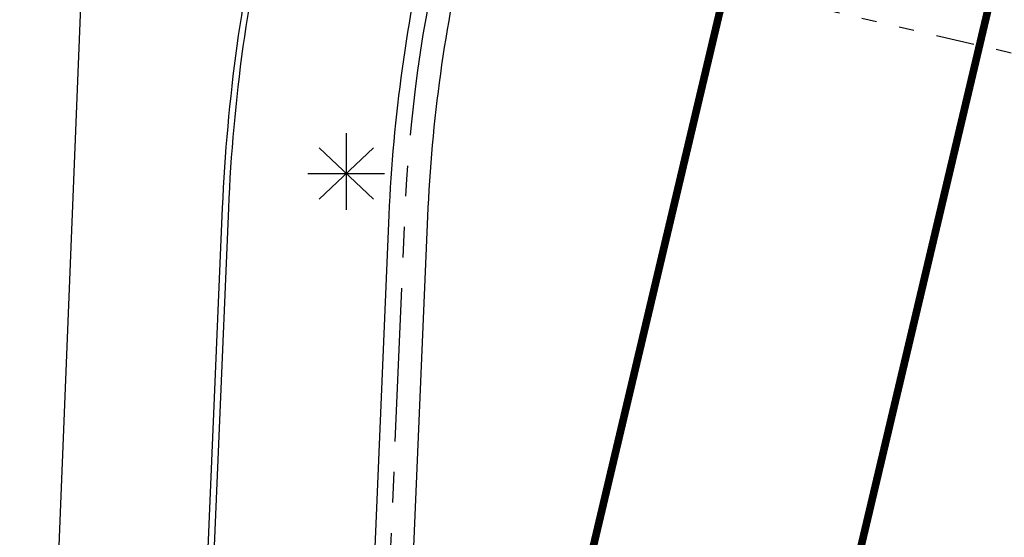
# Model space of a CAD drawing. Header units: metres. Extents: x 116958 to 118326, y 475500 to 477904.
# Tile 901 of 1001: x 117669 to 117682, y 477104 to 477111. Entities that reach past the tile are written whole.
import ezdxf

# ---------------------------------------------------------------- set-up
doc = ezdxf.new("R2010")
doc.units = ezdxf.units.M
doc.header["$LTSCALE"] = 0.2
for name, pattern in [('200-1-3', [20, 5, -15]), ('AL-TEKENBLADGRENS', [11.5, 2.5, -1.5, 1, -1.5, 1, -1.5, 2.5]), ('VH-TROTTOIRBAND_180-200', [20, 10, -2, 2, -2, 2, -2])]:
    doc.linetypes.add(name, pattern=pattern)
doc.layers.get('0').update_dxf_attribs({"color": 6})
for name, color, linetype in [('B-WE-GR-GROENVOORZIENING-GV', 252, 'Continuous'), ('B-WE-IE-MEUBILAIR_WEGMEUBILAIR_LICHTMAST-G', 252, 'Continuous'), ('N-WE-VH-GOOT_TEGEL-300', 251, 'Continuous'), ('N-WE-VH-KANTOPSLUITING_ACHTERKANTBAND-G', 251, 'Continuous'), ('N-WE-VH-KANTOPSLUITING_OPSLUITBAND_80X200-G', 251, 'Continuous'), ('N-WE-VH-KANTOPSLUITING_TROTTOIRBAND_180 200-G', 251, 'VH-TROTTOIRBAND_180-200'), ('N-WE-VW-MARKERING_LANGS_STREEP_100_300_010-G', 1, '200-1-3'), ('N-WE-VW-MARKERING_LANGS_STREEP_GETROKKEN_010-G', 1, 'Continuous'), ('X-XX-AL-TEKENBLADGRENS-G', 7, 'AL-TEKENBLADGRENS')]:
    doc.layers.add(name, color=color, linetype=linetype)

# ---------------------------------------------------------------- blocks, each defined once
blk = doc.blocks.new('CELQ211865')
for p, q in [((-0.001, 0.526), (0, -0.474)), ((0.354, -0.336), (-0.354, 0.336)), ((0.354, 0.336), (-0.354, -0.336)), ((-0.5, 0), (0.5, 0))]:
    blk.add_line(p, q)

msp = doc.modelspace()

# ---------------------------------------------------------------- linework, layer by layer
at = {"layer": 'B-WE-GR-GROENVOORZIENING-GV', "flags": 128}
msp.add_lwpolyline([(117669.01, 477094.12), (117669.762, 477112.853), (117676.826, 477145.525), (117676.78, 477146.387), (117676.665, 477147.243), (117676.483, 477148.087), (117676.233, 477148.914), (117675.917, 477149.717), (117675.539, 477150.494), (117675.099, 477151.237), (117674.602, 477151.942), (117674.049, 477152.606), (117670.051, 477155.811)], dxfattribs=at)
at = {"layer": 'N-WE-VH-GOOT_TEGEL-300', "flags": 128}
msp.add_lwpolyline([(117675.182, 477115.201), (117675.474, 477115.132), (117674.725, 477111.966, 0.047532), (117674.214, 477108.264), (117673.511, 477091.65), (117673.211, 477091.663)], format="xyb", dxfattribs=at)
at = {"layer": 'N-WE-VH-KANTOPSLUITING_ACHTERKANTBAND-G', "flags": 128}
for points in [[(117677.226, 477152.467), (117677.195, 477152.393, 0.009968), (117680.457, 477151.1), (117675.052, 477128.252), (117674.488, 477128.385), (117673.243, 477123.12), (117674.537, 477122.814), (117672.117, 477112.583, 0.047532), (117671.536, 477108.377), (117670.955, 477094.648), (117670.441, 477092.474), (117673.02, 477091.864)], [(117673.211, 477091.663), (117673.012, 477091.672), (117673.714, 477108.285, -0.047532), (117674.239, 477112.081), (117674.987, 477115.247), (117675.182, 477115.201)]]:
    msp.add_lwpolyline(points, format="xyb", dxfattribs=at)
at = {"layer": 'N-WE-VH-KANTOPSLUITING_OPSLUITBAND_80X200-G', "flags": 128}
msp.add_lwpolyline([(117677.226, 477152.467, 0.010168), (117680.551, 477151.15), (117675.112, 477128.155), (117674.547, 477128.289), (117673.339, 477123.18), (117674.633, 477122.874), (117672.195, 477112.564, 0.047532), (117671.616, 477108.374), (117671.035, 477094.637), (117670.538, 477092.534), (117673.023, 477091.946)], format="xyb", dxfattribs=at)
at = {"layer": 'N-WE-VH-KANTOPSLUITING_TROTTOIRBAND_180 200-G', "flags": 128}
msp.add_lwpolyline([(117675.182, 477115.201), (117674.433, 477112.035, 0.047532), (117673.914, 477108.277), (117673.211, 477091.663)], format="xyb", dxfattribs=at)
at = {"layer": 'N-WE-VW-MARKERING_LANGS_STREEP_100_300_010-G', "const_width": 0.1, "flags": 128}
msp.add_lwpolyline([(117690.379, 477148.391), (117646.871, 476964.443, 0.007677), (117645.219, 476956.947), (117636.811, 476915.793, -0.007003), (117633.895, 476901.999), (117606.169, 476779.377)], format="xyb", dxfattribs=at)
at = {"layer": 'N-WE-VW-MARKERING_LANGS_STREEP_GETROKKEN_010-G', "const_width": 0.1, "flags": 128}
msp.add_lwpolyline([(117623.184, 476883.195), (117627.75, 476903.389, 0.007003), (117630.629, 476917.01), (117631.041, 476919.099, -0.07872), (117633.169, 476924.902), (117635.203, 476928.551, 0.07872), (117637.385, 476934.501), (117642.786, 476961.941), (117687.07, 477149.171)], format="xyb", dxfattribs=at)
at = {"layer": 'X-XX-AL-TEKENBLADGRENS-G'}
msp.add_line((117665.074, 477114.296), (117708.942, 477104.101), dxfattribs=at)

# ---------------------------------------------------------------- block references
at = {"layer": 'B-WE-IE-MEUBILAIR_WEGMEUBILAIR_LICHTMAST-G'}
msp.add_blockref('CELQ211865', (117673.154, 477108.826), dxfattribs=at)

doc.saveas('drawing.dxf')
